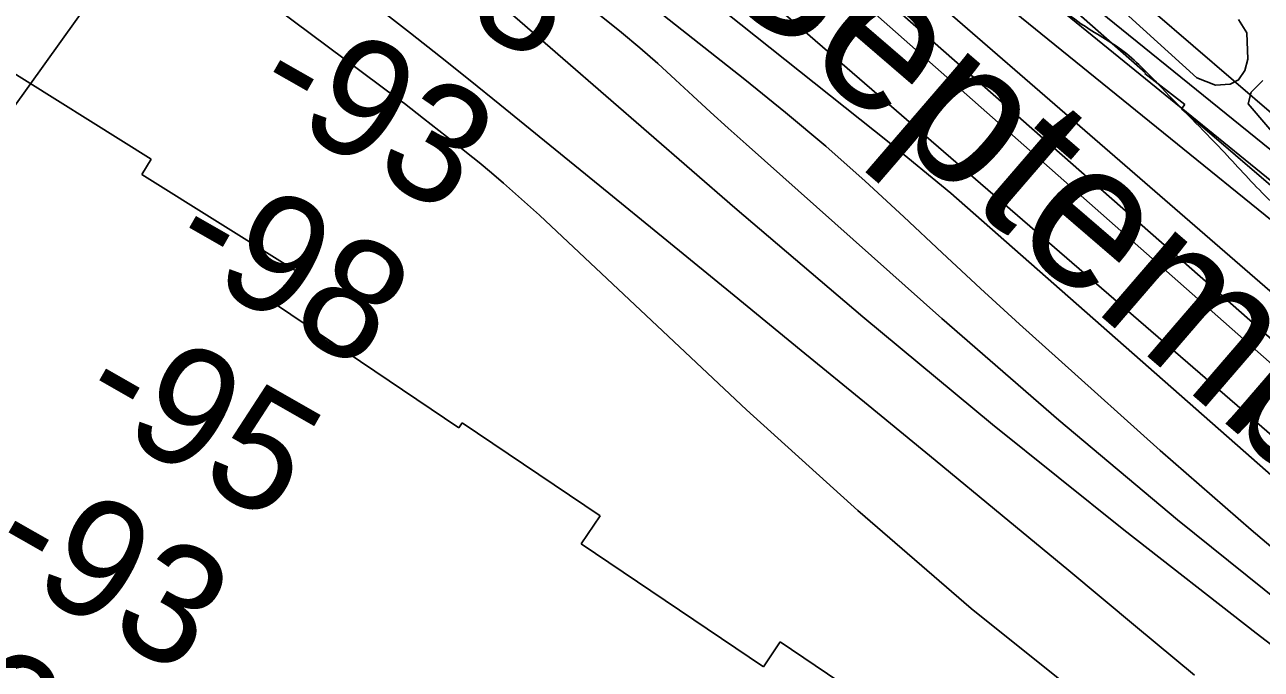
# Model space of a CAD drawing. Extents: x 3734862 to 3772949, y 391520 to 417239.
# Drawn here: x 3763329 to 3764026, y 398659 to 399023 of the extents above; entities that cross this region are included whole.
import ezdxf

# ---------------------------------------------------------------- set-up
doc = ezdxf.new("R2010")
doc.units = 0
for name, color, linetype in [('V-RIVR-EDGE', 7, 'Continuous'), ('V-RIVR-IDEN', 7, 'Continuous'), ('V-RIVR-RANG', 7, 'Continuous'), ('V-RRAP-FSHR', 7, 'Continuous'), ('V-RRAP-RVMT', 7, 'Continuous'), ('V-SITE-VEGE', 7, 'Continuous'), ('V-TOPO-DPTH', 7, 'Continuous'), ('V-TOPO-MAJR', 7, 'Continuous'), ('V-TOPO-MINR', 7, 'Continuous'), ('V-TOPO-WATR', 7, 'Continuous'), ('V-WETL-SWMP', 7, 'Continuous')]:
    doc.layers.add(name, color=color, linetype=linetype)

msp = doc.modelspace()

# ---------------------------------------------------------------- linework, layer by layer
at = {"layer": 'V-RIVR-EDGE'}
msp.add_spline([(3755702.08, 404495.32), (3755757.18, 404470.77), (3755793.3, 404451.23), (3755852.47, 404424.41), (3755881.39, 404415.75), (3755906.23, 404404.38), (3755920.22, 404395.76), (3755948.67, 404379.41), (3755958.16, 404378.93), (3755969.01, 404378), (3755990.69, 404368.45), (3756022.75, 404350.29), (3756054.82, 404336.64), (3756079.66, 404323.02), (3756103.59, 404309.39), (3756144.23, 404288.04), (3756167.69, 404268.99), (3756188.91, 404253.57), (3756231.36, 404233.11), (3756271.56, 404217.19), (3756299.11, 404203.1), (3756403.01, 404163.51), (3756460.37, 404140.31), (3756508.69, 404114.87), (3756530.82, 404103.96), (3756588.18, 404078.04), (3756639.21, 404052.15), (3756694.29, 404019.45), (3756726.8, 403998.12), (3756735.82, 403989.06), (3756740.32, 403979.55), (3756740.3, 403973.22), (3756740.74, 403967.79), (3756747.5, 403960.54), (3756759.69, 403953.73), (3756786.34, 403941.46), (3756814.34, 403929.18), (3756864.47, 403904.64), (3756889.32, 403895.98), (3756899.72, 403897.32), (3756908.33, 403901.82), (3756919.18, 403901.34), (3756933.18, 403894.07), (3756945.83, 403892.68), (3756956.23, 403893.11), (3756962.12, 403897.16), (3756970.71, 403896.69), (3756978.39, 403894.41), (3756992.41, 403894.83), (3757002.82, 403897.51), (3757019.1, 403901.54), (3757027.7, 403901.52), (3757034.02, 403901.05), (3757036.27, 403896.53), (3757036.71, 403891.1), (3757038.5, 403883.41), (3757046.62, 403874.34), (3757060.62, 403866.17), (3757076.41, 403853.92), (3757104.39, 403831.25), (3757122.44, 403816.73), (3757145.47, 403804.47), (3757165.34, 403796.73), (3757181.6, 403787.2), (3757194.24, 403777.67), (3757213.65, 403765.41), (3757229.9, 403756.33), (3757251.58, 403745.88), (3757266.49, 403741.32), (3757283.2, 403734.49), (3757308.94, 403720.87), (3757360.42, 403694.06), (3757393.83, 403670.92), (3757429.96, 403657.26), (3757461.59, 403645.43), (3757505.4, 403628.14), (3757548.31, 403610.4), (3757591.66, 403587.23), (3757649.45, 403552.27), (3757711.75, 403512.78), (3757753.76, 403493.23), (3757766.86, 403487.78), (3757773.19, 403487.76), (3757785.86, 403494.06), (3757794.45, 403494.04), (3757803.49, 403489.49), (3757807.08, 403480.89), (3757810.64, 403456.02), (3757814.23, 403447.87), (3757826.42, 403436.99), (3757854.41, 403422.9), (3757930.26, 403373.88), (3757975.85, 403342.57), (3758005.19, 403323.5), (3758062.07, 403286.74), (3758092.31, 403263.6), (3758175.82, 403209.59), (3758234.51, 403169.2), (3758283.7, 403133.81), (3758328.84, 403103.41), (3758399.23, 403041.74), (3758421.79, 403023.15), (3758438.05, 403017.68), (3758463.83, 403017.62), (3758491.43, 403026.14), (3758504.53, 403022.04), (3758513.56, 403014.33), (3758513.99, 403006.19), (3758499.95, 402997.18), (3758498.12, 402989.95), (3758502.16, 402978.18), (3758510.73, 402969.57), (3758522.02, 402962.76), (3758545.05, 402948.69), (3758582.07, 402926.89), (3758650.23, 402878.79), (3758697.61, 402840.7), (3758721.52, 402820.29), (3758740.94, 402809.39), (3758782.02, 402784.87), (3758831.24, 402755.36), (3758902.12, 402711.78), (3758960.36, 402675.46), (3759018.58, 402634.62), (3759069.59, 402599.68), (3759134.59, 402553.4), (3759185.57, 402508.06), (3759223.48, 402478.12), (3759262.29, 402448.18), (3759321.41, 402402.37), (3759371.51, 402366.07), (3759431.54, 402323.42), (3759463.59, 402300.28), (3759488.86, 402281.68), (3759576.89, 402222.68), (3759626.99, 402186.84), (3759672.12, 402153.72), (3759778.21, 402087.44), (3759832.83, 402050.68), (3759873, 402019.38), (3759909.55, 401989.45), (3760050.81, 401883.75), (3760100.02, 401850.16), (3760145.61, 401819.31), (3760185.77, 401788.01), (3760211.95, 401766.69), (3760254.82, 401734.48), (3760285.51, 401709.08), (3760303.12, 401700.45), (3760325.25, 401691.35), (3760352.78, 401671.39), (3760391.14, 401641), (3760430.41, 401611.96), (3760461.55, 401590.18), (3760536.95, 401542.97), (3760582.99, 401510.76), (3760602.85, 401495.79), (3760629.02, 401477.18), (3760672.36, 401449.49), (3760711.19, 401426.79), (3760818.61, 401347.85), (3760872.33, 401310.64), (3760925.58, 401271.62), (3760948.6, 401251.67), (3761039.76, 401181.81), (3761107.02, 401135.52), (3761151.7, 401104.67), (3761172.93, 401093.31), (3761186.03, 401090.57), (3761199.15, 401092.79), (3761219.51, 401099.07), (3761228.11, 401099.5), (3761233.52, 401095.42), (3761236.67, 401087.73), (3761236.64, 401077.78), (3761228.47, 401063.78), (3761223.03, 401057.47), (3761223.01, 401049.33), (3761228.86, 401039.37), (3761242.39, 401026.67), (3761254.14, 401021.67), (3761266.79, 401018.47), (3761292.52, 401001.68), (3761317.34, 400980.37), (3761342.15, 400955.44), (3761463.07, 400853.4), (3761509.99, 400812.14), (3761550.15, 400777.68), (3761585.34, 400746.84), (3761681.47, 400674.26), (3761756.4, 400618.91), (3761817.77, 400572.19), (3761878.26, 400530.44), (3761996.49, 400436.55), (3762057.42, 400389.83), (3762104.8, 400352.63), (3762156.25, 400313.17), (3762204.54, 400277.33), (3762245.17, 400247.84), (3762291.65, 400210.19), (3762325.94, 400182.07), (3762356.18, 400159.84), (3762404.02, 400123.55), (3762432.9, 400101.32), (3762455.49, 400091.32), (3762473.53, 400075.9), (3762512.34, 400044.16), (3762551.6, 400012.41), (3762593.58, 399983.82), (3762620.21, 399963.4), (3762661.74, 399937.08), (3762686.57, 399919.83), (3762793.08, 399841.35), (3762834.61, 399812.76), (3762873.44, 399790.05), (3762923.1, 399758.28), (3762956.96, 399737.4), (3762984.05, 399721.5), (3763024.22, 399693.37), (3763075.23, 399657.52), (3763115.86, 399633.91), (3763172.75, 399601.21), (3763228.74, 399568.52), (3763285.17, 399533.57), (3763344.31, 399494.08), (3763398.47, 399455.06), (3763444.06, 399421.04), (3763484.68, 399391.09), (3763603.38, 399303.08), (3763654.82, 399261.81), (3763661.14, 399259.53), (3763667.01, 399254.54), (3763671.96, 399245.04), (3763696.33, 399224.18), (3763722.94, 399200.15), (3763745.5, 399180.2), (3763818.14, 399117.17), (3763841.61, 399099.47), (3763852.45, 399092.21), (3763858.76, 399084.06), (3763874.99, 399067.29), (3763898, 399045.98), (3763924.62, 399023.76), (3763949, 399007.87), (3763970.2, 398987.47), (3764004.03, 398952.57), (3764028.38, 398926.74), (3764056.8, 398899.54), (3764092.88, 398862.37), (3764130.77, 398826.11), (3764147.01, 398811.6), (3764152.86, 398799.83), (3764162.32, 398783.53), (3764173.58, 398768.58), (3764186.67, 398757.24), (3764206.08, 398746.34), (3764226.87, 398742.22), (3764246.29, 398733.58), (3764269.32, 398717.7), (3764284.2, 398703.19), (3764301.81, 398691.84), (3764323.02, 398678.23), (3764345.14, 398660.99), (3764412.35, 398596.62), (3764457.02, 398559.88), (3764502.6, 398522.69), (3764538.26, 398497.74), (3764566.26, 398486.36), (3764583.89, 398484.51), (3764604.25, 398486.27), (3764616.45, 398486.24), (3764626.39, 398481.69), (3764630.89, 398474.45), (3764636.29, 398461.32), (3764634.9, 398450.02), (3764631.72, 398441.44), (3764633.06, 398434.65), (3764636.21, 398430.12), (3764643.89, 398425.58), (3764661.06, 398421.47), (3764685.44, 398409.2), (3764715.22, 398382), (3764745.45, 398356.15), (3764793.31, 398328), (3764844.31, 398292.6), (3764885.83, 398258.14), (3764918.78, 398234.54), (3764992.82, 398187.79), (3765058.27, 398144.22), (3765088.07, 398128.32), (3765140.91, 398100.15), (3765168.89, 398079.74), (3765193.71, 398061.59), (3765246.12, 398042.02), (3765282.23, 398018.42), (3765309.74, 397989.41), (3765339.95, 397955.42), (3765361.15, 397933.67), (3765382.35, 397911.91), (3765434.69, 397867.92), (3765477.57, 397838.43), (3765508.73, 397823.88), (3765545.3, 397801.18), (3765575.54, 397778.05), (3765617.52, 397749.91), (3765653.64, 397726.31), (3765681.63, 397709.96), (3765727.23, 397684.53), (3765761.99, 397660.02), (3765771.94, 397659.55), (3765788.21, 397659.96), (3765793.64, 397658.14), (3765793.63, 397653.62), (3765785.47, 397648.66), (3765785.47, 397645.5), (3765790.86, 397632.82), (3765800.33, 397623.76), (3765814.78, 397612.87), (3765831.94, 397605.59), (3765847.31, 397603.29), (3765858.15, 397598.75), (3765865.82, 397593.3), (3765888.84, 397576.97), (3765908.7, 397561.54), (3765918.16, 397548.41), (3765919.5, 397542.07), (3765921.3, 397536.19), (3765926.71, 397533.46), (3765933.05, 397534.35), (3765940.73, 397533.43), (3765944.79, 397530.25), (3765956.97, 397519.37), (3765987.67, 397499.85), (3766024.67, 397468.11), (3766059.41, 397438.18), (3766085.13, 397413.25), (3766102.73, 397400.09), (3766131.61, 397377.42), (3766172.69, 397350.18), (3766210.59, 397318.89), (3766264.32, 397285.3), (3766306.76, 397260.78), (3766362.73, 397220.85), (3766381.12, 397208.5)], degree=3, dxfattribs=at)
at = {"layer": 'V-RIVR-RANG'}
msp.add_line((3763645.55, 399427.72), (3763234.34, 398853.84), dxfattribs=at)
at = {"layer": 'V-RRAP-FSHR'}
msp.add_lwpolyline([(3763828.66, 399148.5), (3764283.79, 398756.79), (3764609.98, 398498.2), (3765271.96, 398085.75), (3765448.14, 397950), (3765966.29, 397562.89), (3766316.05, 397303.97), (3766451.05, 397209.41)], dxfattribs=at)
at = {"layer": 'V-RRAP-RVMT'}
for p, q in [((3763840.1, 399102.91), (3763960.93, 398996.04)), ((3763400, 398947.24), (3763293.99, 399013.48)), ((3763960.93, 398996.04), (3763960.68, 398995.69)), ((3763960.68, 398995.69), (3763983.21, 398978.09)), ((3763983.21, 398978.09), (3763981.31, 398975.66)), ((3763981.31, 398975.66), (3764067.79, 398901.28)), ((3763394.58, 398938.58), (3763400, 398947.24)), ((3763483.07, 398883.28), (3763394.58, 398938.58)), ((3763470.7, 398864.95), (3763483.07, 398883.28)), ((3763573.51, 398795.61), (3763470.7, 398864.95)), ((3763575.33, 398798.32), (3763573.51, 398795.61)), ((3763653.3, 398745.8), (3763575.33, 398798.32)), ((3763642.61, 398729.95), (3763653.3, 398745.8)), ((3763745.41, 398660.61), (3763642.61, 398729.95)), ((3763754.86, 398674.69), (3763745.41, 398660.61)), ((3763845.23, 398613.69), (3763754.86, 398674.69))]:
    msp.add_line(p, q, dxfattribs=at)
at = {"layer": 'V-SITE-VEGE'}
msp.add_lwpolyline([(3764054.54, 398936.99), (3764018.87, 398978.53), (3764020.65, 398985.07), (3764027.17, 398991.61)], dxfattribs=at)
at = {"layer": 'V-TOPO-DPTH'}
for points in [[(3763090.54, 399622.47), (3763453.45, 399368.04), (3763491.31, 399341.68), (3763529.29, 399315.5), (3763567.44, 399289.56), (3763605.7, 399263.79), (3763614.29, 399258.05), (3763648.25, 399235.14), (3763682.09, 399212.05), (3763715.73, 399188.69), (3763749.25, 399165.15), (3764365.56, 398663.51), (3764373.33, 398655.01), (3764381.21, 398646.63), (3764389.28, 398638.44), (3764397.64, 398630.55), (3764406.18, 398622.85), (3764457.05, 398578.59), (3764467.54, 398569.68), (3764478.16, 398560.95), (3764488.98, 398552.47), (3764499.94, 398544.15), (3765063.81, 398126.9)], [(3764847.67, 398148.37), (3764446.51, 398449.65), (3764432.47, 398460.23), (3764418.45, 398470.85), (3764404.48, 398481.52), (3764390.52, 398492.22), (3764309.64, 398554.51), (3764284.6, 398574.28), (3764259.88, 398594.45), (3764235.67, 398615.21), (3763668.75, 399106.1), (3763652.41, 399119.04), (3763635.92, 399131.78), (3763619.21, 399144.23), (3763602.35, 399156.48), (3763585.32, 399168.51), (3763568.23, 399180.43), (3763551.02, 399192.21), (3763533.75, 399203.88), (3763035.56, 399537.34)], [(3764847.67, 398148.37), (3764446.51, 398449.65), (3764432.47, 398460.23), (3764418.45, 398470.85), (3764404.48, 398481.52), (3764390.52, 398492.22), (3764309.64, 398554.51), (3764284.6, 398574.28), (3764259.88, 398594.45), (3764235.67, 398615.21), (3763668.75, 399106.1), (3763652.41, 399119.04), (3763635.92, 399131.78), (3763619.21, 399144.23), (3763602.35, 399156.48), (3763585.32, 399168.51), (3763568.23, 399180.43), (3763551.02, 399192.21), (3763533.75, 399203.88), (3763035.56, 399537.34)], [(3765075.01, 398058.65), (3764529.77, 398441.72), (3764515, 398452.44), (3764500.48, 398463.47), (3764486.3, 398474.94), (3764472.36, 398486.71), (3764458.72, 398498.84), (3764445.26, 398511.16), (3764432.05, 398523.76), (3764419.02, 398536.54), (3763705.4, 399155.68), (3763685.48, 399169.46), (3763665.45, 399183.08), (3763645.27, 399196.47), (3763624.98, 399209.7), (3763175.67, 399498.93)], [(3765075.01, 398058.65), (3764529.77, 398441.72), (3764515, 398452.44), (3764500.48, 398463.47), (3764486.3, 398474.94), (3764472.36, 398486.71), (3764458.72, 398498.84), (3764445.26, 398511.16), (3764432.05, 398523.76), (3764419.02, 398536.54), (3763705.4, 399155.68), (3763685.48, 399169.46), (3763665.45, 399183.08), (3763645.27, 399196.47), (3763624.98, 399209.7), (3763175.67, 399498.93)], [(3763254.23, 399415.62), (3763333.1, 399363.83), (3763412.08, 399312.21), (3763491.14, 399260.71), (3763635.44, 399166.94), (3763642.98, 399161.99), (3763650.48, 399156.99), (3763657.94, 399151.9), (3763665.35, 399146.77), (3763715.34, 399111.82), (3764288.34, 398605.22)], [(3763254.23, 399415.62), (3763333.1, 399363.83), (3763412.08, 399312.21), (3763491.14, 399260.71), (3763635.44, 399166.94), (3763642.98, 399161.99), (3763650.48, 399156.99), (3763657.94, 399151.9), (3763665.35, 399146.77), (3763715.34, 399111.82), (3764288.34, 398605.22)], [(3763279.57, 399351.38), (3763337.51, 399312.05), (3763395.21, 399272.38), (3763452.58, 399232.23), (3763509.73, 399191.76), (3763571.55, 399147.57), (3763597.46, 399128.74), (3763623.17, 399109.64), (3763648.57, 399090.14), (3763673.77, 399070.37), (3763816.36, 398956.67), (3763851.22, 398928.09), (3764243.88, 398582.1), (3764366.41, 398488.14), (3764387.49, 398472.03), (3764408.6, 398455.96), (3764429.76, 398439.96), (3764450.95, 398424.01), (3764630, 398289.67), (3764704.19, 398234.41), (3764778.63, 398179.51)], [(3763279.57, 399351.38), (3763337.51, 399312.05), (3763395.21, 399272.38), (3763452.58, 399232.23), (3763509.73, 399191.76), (3763571.55, 399147.57), (3763597.46, 399128.74), (3763623.17, 399109.64), (3763648.57, 399090.14), (3763673.77, 399070.37), (3763816.36, 398956.67), (3763851.22, 398928.09), (3764243.88, 398582.1), (3764366.41, 398488.14), (3764387.49, 398472.03), (3764408.6, 398455.96), (3764429.76, 398439.96), (3764450.95, 398424.01), (3764630, 398289.67), (3764704.19, 398234.41), (3764778.63, 398179.51)]]:
    msp.add_lwpolyline(points, dxfattribs=at)
at = {"layer": 'V-TOPO-MAJR'}
msp.add_lwpolyline([(3764125.64, 398650.97), (3764072.61, 398693.81), (3764020.61, 398737.9), (3763969.29, 398782.8), (3763911.89, 398834.24), (3763889.87, 398854.14), (3763867.96, 398874.17), (3763846.21, 398894.38), (3763824.58, 398914.7), (3763802.77, 398934.82), (3763780.61, 398954.54), (3763757.92, 398973.65), (3763734.89, 398992.35), (3763643.31, 399064.69), (3763627.46, 399077.04), (3763611.49, 399089.23), (3763595.35, 399101.19), (3763579.1, 399113.01), (3763356.91, 399272.12), (3763295.97, 399315.4)], dxfattribs=at)
at = {"layer": 'V-TOPO-MINR'}
for points in [[(3765129.2, 398150.22), (3764731.19, 398408.46), (3764690.09, 398435.55), (3764649.26, 398463.02), (3764608.82, 398491.07), (3764568.65, 398519.51), (3764495.03, 398572.44), (3764491.91, 398574.75), (3764488.82, 398577.12), (3764485.8, 398579.57), (3764482.83, 398582.08), (3764467.73, 398595.15), (3764465.53, 398597.14), (3764463.4, 398599.19), (3764461.36, 398601.33), (3764459.39, 398603.53), (3764457.46, 398605.78), (3764455.52, 398608.03), (3764453.59, 398610.28), (3764451.65, 398612.52), (3763691.4, 399228.17), (3763083.64, 399659.66)], [(3764847.67, 398148.37), (3764446.51, 398449.65), (3764432.47, 398460.23), (3764418.45, 398470.85), (3764404.48, 398481.52), (3764390.52, 398492.22), (3764309.64, 398554.51), (3764284.6, 398574.28), (3764259.88, 398594.45), (3764235.67, 398615.21), (3763668.75, 399106.1), (3763652.41, 399119.04), (3763635.92, 399131.78), (3763619.21, 399144.23), (3763602.35, 399156.48), (3763585.32, 399168.51), (3763568.23, 399180.43), (3763551.02, 399192.21), (3763533.75, 399203.88), (3763035.56, 399537.34)], [(3765075.01, 398058.65), (3764529.77, 398441.72), (3764515, 398452.44), (3764500.48, 398463.47), (3764486.3, 398474.94), (3764472.36, 398486.71), (3764458.72, 398498.84), (3764445.26, 398511.16), (3764432.05, 398523.76), (3764419.02, 398536.54), (3763705.4, 399155.68), (3763685.48, 399169.46), (3763665.45, 399183.08), (3763645.27, 399196.47), (3763624.98, 399209.7), (3763175.67, 399498.93)], [(3764751.54, 398259.71), (3764687.64, 398306.09), (3764623.98, 398352.79), (3764560.46, 398399.71), (3764439.68, 398489.39), (3764436.68, 398491.63), (3764433.69, 398493.88), (3764430.71, 398496.15), (3764427.74, 398498.43), (3764410.49, 398511.77), (3764405.38, 398515.82), (3764400.35, 398519.95), (3764395.41, 398524.21), (3764390.55, 398528.56), (3764385.78, 398533), (3764381.06, 398537.5), (3764376.41, 398542.08), (3764371.82, 398546.7), (3763685.16, 399151.19), (3763671.56, 399160.59), (3763657.88, 399169.88), (3763644.09, 399179), (3763630.23, 399188.02), (3763187.77, 399472.19)], [(3764803, 398282.88), (3764722.24, 398343.22), (3764642.03, 398404.28), (3764505.2, 398509.9), (3764485.24, 398525.68), (3764465.53, 398541.77), (3764446.19, 398558.3), (3764427.1, 398575.13), (3764347.26, 398647.21), (3764330.99, 398662.21), (3764314.94, 398677.44), (3764299.21, 398693.01), (3764283.71, 398708.81), (3763726.85, 399160.34), (3763700.27, 399178.87), (3763673.57, 399197.22), (3763646.69, 399215.31), (3763619.7, 399233.22), (3763495.58, 399314.71), (3763420.57, 399364.32), (3763345.8, 399414.28), (3763271.37, 399464.76)], [(3764235.44, 398516.91), (3764023.56, 398679.52), (3763948.72, 398738.04), (3763874.62, 398797.46), (3763801.6, 398858.21), (3763729.32, 398919.85), (3763607.99, 399025.24), (3763596.89, 399034.83), (3763585.75, 399044.37), (3763574.56, 399053.85), (3763563.33, 399063.29), (3763551.97, 399072.56), (3763540.47, 399081.66), (3763528.77, 399090.49), (3763516.94, 399099.15), (3763014.64, 399457.94)], [(3764288.34, 398605.22), (3763715.34, 399111.82), (3763665.35, 399146.77), (3763657.94, 399151.9), (3763650.48, 399156.99), (3763642.98, 399161.99), (3763635.44, 399166.94), (3763491.14, 399260.71), (3763412.08, 399312.21), (3763333.1, 399363.83), (3763254.23, 399415.62)], [(3764116.2, 398635.07), (3764047.16, 398688.77), (3763979, 398743.53), (3763912.14, 398799.87), (3763846.14, 398857.27), (3763735.64, 398955.68), (3763725.59, 398964.71), (3763715.58, 398973.79), (3763705.65, 398982.95), (3763695.77, 398992.16), (3763685.8, 399001.28), (3763675.68, 399010.21), (3763665.32, 399018.86), (3763654.8, 399027.33), (3763614.21, 399059.13), (3763607.3, 399064.48), (3763600.35, 399069.76), (3763593.32, 399074.96), (3763586.26, 399080.1), (3763137.38, 399402.16)], [(3764778.63, 398179.51), (3764704.19, 398234.41), (3764630, 398289.67), (3764450.95, 398424.01), (3764429.76, 398439.96), (3764408.6, 398455.96), (3764387.49, 398472.03), (3764366.41, 398488.14), (3764243.88, 398582.1), (3763851.22, 398928.09), (3763816.36, 398956.67), (3763673.77, 399070.37), (3763648.57, 399090.14), (3763623.17, 399109.64), (3763597.46, 399128.74), (3763571.55, 399147.57), (3763509.73, 399191.76), (3763452.58, 399232.23), (3763395.21, 399272.38), (3763337.51, 399312.05), (3763279.57, 399351.38)], [(3763928.58, 398640.64), (3763862.63, 398693.61), (3763798.62, 398748.91), (3763735.91, 398805.76), (3763625.63, 398909.41), (3763619, 398915.57), (3763612.32, 398921.67), (3763605.56, 398927.7), (3763598.76, 398933.66), (3763591.88, 398939.54), (3763584.94, 398945.35), (3763577.92, 398951.07), (3763570.85, 398956.72), (3763553.58, 398970.32), (3763550, 398973.11), (3763546.41, 398975.89), (3763542.8, 398978.63), (3763539.17, 398981.36), (3763116.72, 399296.53)], [(3763988.69, 398655.92), (3763955.38, 398683.64), (3763917.75, 398714.89), (3763880.07, 398746.09), (3763842.33, 398777.22), (3763804.55, 398808.3), (3763766.73, 398839.31), (3763728.87, 398870.3), (3763690.99, 398901.25), (3763653.08, 398932.17), (3763596.64, 398978.17), (3763579.93, 398991.68), (3763563.17, 399005.11), (3763546.31, 399018.41), (3763529.38, 399031.64), (3763427.92, 399110.34), (3763359.84, 399162.35), (3763291.26, 399213.69)]]:
    msp.add_lwpolyline(points, dxfattribs=at)
at = {"layer": 'V-TOPO-WATR'}
msp.add_lwpolyline([(3765063.81, 398126.9), (3764499.94, 398544.15), (3764488.98, 398552.47), (3764478.16, 398560.95), (3764467.54, 398569.68), (3764457.05, 398578.59), (3764406.18, 398622.85), (3764397.64, 398630.55), (3764389.28, 398638.44), (3764381.21, 398646.63), (3764373.33, 398655.01), (3764365.56, 398663.51), (3763749.25, 399165.15), (3763715.73, 399188.69), (3763682.09, 399212.05), (3763648.25, 399235.14), (3763614.29, 399258.05), (3763605.7, 399263.79), (3763567.44, 399289.56), (3763529.29, 399315.5), (3763491.31, 399341.68), (3763453.45, 399368.04), (3763090.54, 399622.47)], dxfattribs=at)
at = {"layer": 'V-WETL-SWMP'}
msp.add_lwpolyline([(3764013.47, 399026.17), (3764018.18, 399018.53), (3764018.79, 399003.82), (3764017.03, 398997.35), (3764013.5, 398992.05), (3764008.8, 398989.69), (3764000.56, 398989.1), (3763989.97, 398993.2), (3763891.06, 399083.11)], dxfattribs=at)

# ---------------------------------------------------------------- texts
at = {"layer": 'V-RIVR-IDEN'}
msp.add_text('September', height=83, rotation=319.25793, dxfattribs=at).set_placement((3763710.79, 399052.33))
at = {"layer": 'V-RIVR-RANG'}
for s, p in [('-68', (3763506.65, 399064.81)), ('-93', (3763454.53, 398979.41)), ('-98', (3763407, 398891.4)), ('-95', (3763356.25, 398805.22)), ('-93', (3763305.05, 398719.31)), ('-92', (3763255.68, 398632.34))]:
    msp.add_text(s, height=67, rotation=330.25622, dxfattribs=at).set_placement(p)

doc.saveas('drawing.dxf')
